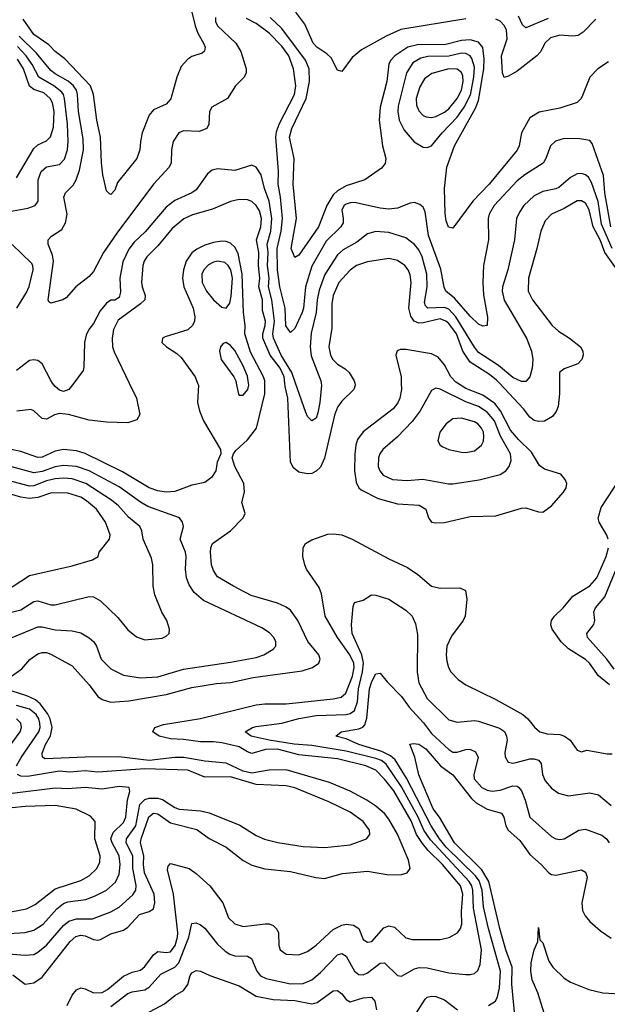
# Model space of a CAD drawing. Header units: inches. Extents: x 1308407 to 1441228, y 959628 to 1036311.
# Tile 331 of 656: x 1342125 to 1344871, y 1027096 to 1031699. Entities that reach past the tile are written whole.
import ezdxf

# ---------------------------------------------------------------- set-up
doc = ezdxf.new("R2010")
doc.units = ezdxf.units.IN
doc.header["$MEASUREMENT"] = 0
doc.layers.add('B3042', color=7, linetype='Continuous')
doc.layers.add('B3043', color=7, linetype='Continuous')

msp = doc.modelspace()

# ---------------------------------------------------------------- linework, layer by layer
at = {"layer": 'B3042', "color": 5}
for points, elevation in [([(1342956.1, 1030000), (1342959.7, 1029990), (1342955.2, 1029910), (1342965.7, 1029870), (1342984.5, 1029824.5), (1343063, 1029690), (1343064.9, 1029670), (1343048.4, 1029630), (1343042, 1029590), (1343021.1, 1029558.9), (1342990, 1029534.7), (1342930, 1029523.4), (1342850, 1029493.7), (1342810, 1029490.9), (1342770, 1029497), (1342730, 1029509.9), (1342605, 1029585), (1342431, 1029671), (1342390, 1029683.5), (1342330.1, 1029689.9), (1342290, 1029681.3), (1342230, 1029653.7), (1342210, 1029652.4), (1342130, 1029680.8), (1342070, 1029693.5)], 2720), ([(1342086.2, 1028630), (1342135.3, 1028664.7), (1342172.1, 1028707.9), (1342210, 1028734.2), (1342230, 1028740.2), (1342250, 1028740.2), (1342270, 1028732.6), (1342370, 1028677.8), (1342450, 1028590.2), (1342490, 1028534.2), (1342510, 1028521.3), (1342550, 1028508.9), (1342634.6, 1028514.6), (1342810, 1028544.3), (1342930, 1028577.1), (1343044.1, 1028595.9), (1343110, 1028600.8), (1343216, 1028624), (1343445.3, 1028654.7), (1343493.7, 1028670), (1343522.2, 1028690), (1343529, 1028710), (1343522.3, 1028730), (1343471.8, 1028791.8), (1343424.1, 1028890), (1343390, 1028938.1), (1343370, 1028952.7), (1343330, 1028971), (1343207.1, 1029007.1), (1343123.9, 1029050), (1343050, 1029095.1), (1343030, 1029124), (1343021.1, 1029150), (1343015.8, 1029210), (1343017.4, 1029230), (1343026.2, 1029250), (1343109.8, 1029310), (1343169.8, 1029370), (1343179.1, 1029390), (1343162.5, 1029442.5), (1343174.8, 1029490), (1343172.8, 1029530), (1343129.6, 1029610), (1343118.4, 1029650), (1343123.7, 1029670), (1343135.2, 1029684.8), (1343190, 1029735.5), (1343231.1, 1029788.9), (1343270.5, 1029950), (1343270.7, 1030000)], 2720), ([(1342636.5, 1030000), (1342670.2, 1029929.8), (1342686.6, 1029853.4), (1342671.8, 1029828.2), (1342630, 1029814.5), (1342530, 1029817.5), (1342450, 1029827.6), (1342352.7, 1029852.7), (1342310, 1029857.6), (1342288, 1029852), (1342250, 1029831.3), (1342230, 1029834.2), (1342191, 1029871), (1342176, 1029876), (1342110.5, 1029869.5)], 2680), ([(1342377.3, 1030000), (1342354.9, 1029970), (1342330, 1029961.4), (1342310, 1029966.6), (1342290, 1029983.5), (1342278.7, 1030000)], 2660), ([(1343136.4, 1030000), (1343147.7, 1029947.7), (1343150, 1029944), (1343170, 1029943.7), (1343191.2, 1029970), (1343195.4, 1029990), (1343194.1, 1030000)], 2740), ([(1343690.5, 1030000), (1343693, 1029990), (1343687.2, 1029970), (1343630, 1029916.2), (1343610, 1029888.4), (1343596.5, 1029850), (1343550, 1029648.9), (1343530, 1029606.8), (1343510, 1029587.7), (1343490, 1029577.8), (1343470, 1029575.8), (1343430, 1029584.5), (1343404.2, 1029604.2), (1343389.9, 1029630), (1343377.6, 1029930), (1343364.9, 1029984.9), (1343363.4, 1030000)], 2680), ([(1343533.6, 1030000), (1343535.4, 1029990), (1343528, 1029910), (1343518.3, 1029861.7), (1343510, 1029835.6), (1343490, 1029823.5), (1343470, 1029843.5), (1343462.1, 1029862.1), (1343413.8, 1030000)], 2660), ([(1343908.5, 1030000), (1343909.6, 1029970), (1343901.9, 1029930), (1343892.1, 1029907.9), (1343870, 1029879.9), (1343730, 1029773), (1343703.6, 1029736.4), (1343695.2, 1029710), (1343691.6, 1029668.4), (1343689.7, 1029590), (1343696.8, 1029536.8), (1343709.6, 1029510), (1343720.8, 1029500.8), (1343800.5, 1029460.5), (1343890, 1029435.3), (1343992, 1029430), (1344022.7, 1029410), (1344036.2, 1029370), (1344050, 1029350.3), (1344070, 1029346.3), (1344110, 1029348.8), (1344230, 1029375.8), (1344350, 1029379.7), (1344470, 1029416.1), (1344490, 1029416.9), (1344550, 1029398.4), (1344570, 1029396.4), (1344610, 1029427), (1344666.2, 1029490), (1344678.7, 1029510), (1344682.6, 1029530), (1344674, 1029550), (1344654.3, 1029574.3), (1344577.1, 1029597.1), (1344555.1, 1029615.1), (1344516.9, 1029676.9), (1344456.2, 1029736.2), (1344419.5, 1029779.5), (1344372.2, 1029870), (1344345, 1029905), (1344290, 1029943.3), (1344210, 1029975.1), (1344170.4, 1030000)], 2720), ([(1344648.5, 1030000), (1344648.3, 1029950), (1344642.4, 1029890), (1344633, 1029867), (1344615.4, 1029844.6), (1344577.2, 1029822.8), (1344550, 1029819.9), (1344530, 1029825.9), (1344510, 1029840.2), (1344479.7, 1029879.7), (1344366.9, 1030000)], 2680), ([(1342090, 1028810.8), (1342210, 1028860.4), (1342230, 1028861.3), (1342290, 1028847), (1342370, 1028841.9), (1342410, 1028832), (1342449.1, 1028809.1), (1342471.1, 1028790), (1342483.5, 1028770), (1342506, 1028710), (1342550, 1028664.5), (1342610, 1028635.2), (1342690, 1028622.8), (1342770, 1028626.3), (1342890, 1028662.9), (1343110, 1028695), (1343230, 1028718), (1343265.6, 1028730), (1343310, 1028756.4), (1343321.3, 1028770), (1343321.7, 1028790), (1343312.2, 1028810), (1343292.5, 1028832.5), (1343256.6, 1028856.6), (1342984, 1028984), (1342940.9, 1029020.9), (1342917, 1029057), (1342904.8, 1029090), (1342899.8, 1029130), (1342903.2, 1029190), (1342899.9, 1029210), (1342874.6, 1029270), (1342889.7, 1029330), (1342885.4, 1029350), (1342871.5, 1029370), (1342723.6, 1029423.6), (1342690, 1029442.8), (1342590, 1029515.1), (1342450, 1029589.9), (1342390, 1029610.3), (1342330, 1029614.3), (1342290, 1029609), (1342230, 1029586.9), (1342190, 1029580.5), (1342070, 1029614.1)], 2740), ([(1342050, 1028920.4), (1342130, 1028939.5), (1342190, 1028978.4), (1342210, 1028981.5), (1342270, 1028963.7), (1342290, 1028963.9), (1342450, 1029003.2), (1342470, 1029000.7), (1342502.1, 1028982.1), (1342583.6, 1028903.6), (1342630, 1028847.2), (1342670, 1028814.6), (1342710, 1028799.6), (1342790, 1028807.6), (1342810, 1028817.1), (1342822.9, 1028830), (1342825.6, 1028850), (1342813, 1028890), (1342789.8, 1028929.8), (1342755.9, 1029010), (1342749.1, 1029050), (1342747.3, 1029150), (1342741.4, 1029181.4), (1342701.1, 1029270), (1342696, 1029310), (1342686.3, 1029330), (1342633.9, 1029373.9), (1342586.7, 1029426.7), (1342553.6, 1029453.6), (1342434.5, 1029530), (1342370, 1029552), (1342330, 1029555.9), (1342290, 1029553.1), (1342250, 1029543.5), (1342190, 1029520.6), (1342170, 1029519), (1342070, 1029544.5)], 2760), ([(1344875.4, 1029270), (1344869.6, 1029289.6), (1344833.6, 1029350), (1344829.1, 1029369.1), (1344842.2, 1029417.8), (1344929.1, 1029550)], 2680), ([(1342090, 1029047.5), (1342170, 1029101), (1342370, 1029145.9), (1342465.5, 1029174.5), (1342490.7, 1029189.3), (1342496.4, 1029210), (1342543.7, 1029270), (1342548.1, 1029290), (1342525.9, 1029350), (1342484.3, 1029410), (1342437, 1029450), (1342410, 1029466.7), (1342350, 1029486.1), (1342273.5, 1029486.5), (1342210, 1029465.6), (1342170, 1029461.3), (1342130, 1029467.5), (1342050.2, 1029490.2)], 2780), ([(1342347, 1027090), (1342370, 1027139.2), (1342390, 1027164.2), (1342410, 1027173.4), (1342430, 1027168.9), (1342470, 1027150.1), (1342510, 1027151.8), (1342535, 1027165), (1342610, 1027227.6), (1342650, 1027246.8), (1342690, 1027255.6), (1342710, 1027272.2), (1342750, 1027327.9), (1342770, 1027343.3), (1342810, 1027337.9), (1342830, 1027341.7), (1342851.2, 1027370), (1342862.6, 1027410), (1342863.4, 1027430), (1342843.7, 1027610), (1342815.3, 1027724.7), (1342818.9, 1027741.1), (1342830, 1027753.4), (1342917.4, 1027730), (1342950, 1027706.8), (1343012.9, 1027650), (1343074.4, 1027570), (1343100.5, 1027500.5), (1343130, 1027471.8), (1343170, 1027459.8), (1343271.7, 1027471.7), (1343290, 1027471.8), (1343310, 1027464.2), (1343327.1, 1027447.1), (1343335, 1027430), (1343335.6, 1027370), (1343342.7, 1027350), (1343370.8, 1027330), (1343430, 1027327.2), (1343470, 1027343), (1343510, 1027371.8), (1343590, 1027444.8), (1343630, 1027466), (1343650, 1027470.1), (1343685.7, 1027465.7), (1343709.2, 1027450), (1343730, 1027398.9), (1343750, 1027386), (1343770, 1027390.2), (1343826.8, 1027453.2), (1343850, 1027463.2), (1343877, 1027457), (1343930, 1027407), (1343959.5, 1027399.5), (1344090, 1027398.2), (1344131.9, 1027408.1), (1344170.5, 1027429.5), (1344185.3, 1027450), (1344191.4, 1027470), (1344189.9, 1027530), (1344195.5, 1027610), (1344185.6, 1027650), (1344100.9, 1027750), (1344034.5, 1027814.5), (1344007.2, 1027847.2), (1343980, 1027890), (1343954, 1027954), (1343873.4, 1028093.4), (1343830, 1028149.1), (1343790, 1028190.7), (1343742.8, 1028210), (1343610, 1028243.5), (1343430, 1028262.3), (1343330, 1028288.9), (1343273.5, 1028286.5), (1343210, 1028269.1), (1343190, 1028275.5), (1343150, 1028299.5), (1343070, 1028318.6), (1343030, 1028323.4), (1342970, 1028322.9), (1342890, 1028334.1), (1342830, 1028336.7), (1342776.9, 1028350), (1342747, 1028370), (1342755.6, 1028390), (1342796.6, 1028403.4), (1342970, 1028431.5), (1343230, 1028495.9), (1343270, 1028501.2), (1343370, 1028501.2), (1343590, 1028523.3), (1343627.6, 1028532.4), (1343648.8, 1028551.2), (1343680, 1028630), (1343687.7, 1028670), (1343686, 1028690), (1343668.6, 1028730), (1343610, 1028810), (1343552.7, 1028910), (1343535.1, 1029015.1), (1343525.1, 1029045.1), (1343466, 1029130), (1343457.2, 1029150), (1343447.8, 1029190), (1343449.6, 1029230), (1343460.9, 1029250), (1343490, 1029266.7), (1343565.5, 1029294.5), (1343590, 1029296.1), (1343630, 1029290.2), (1343679.5, 1029270), (1343850, 1029178.1), (1343937.7, 1029137.7), (1343985.5, 1029105.5), (1344050, 1029050.8), (1344090, 1029041.5), (1344182.8, 1029042.8), (1344208.4, 1029030), (1344215.5, 1028990), (1344207.2, 1028910), (1344198.3, 1028890), (1344143.6, 1028816.4), (1344121.5, 1028770), (1344117.6, 1028730), (1344120.6, 1028700.6), (1344128.6, 1028670), (1344140.2, 1028650), (1344174.5, 1028614.5), (1344209.5, 1028589.5), (1344350, 1028521.4), (1344476.5, 1028450), (1344500.6, 1028430), (1344531.3, 1028391.3), (1344555.3, 1028370), (1344590, 1028359.8), (1344650, 1028356.6), (1344672, 1028350), (1344698.3, 1028330), (1344730, 1028283.7), (1344750, 1028276.4), (1344775.9, 1028284.1), (1344870, 1028266.9), (1344893.5, 1028266.5)], 2680), ([(1344881.3, 1028590), (1344830.8, 1028630.8), (1344788.7, 1028690), (1344770, 1028707.7), (1344690, 1028758.5), (1344655.6, 1028790), (1344613.1, 1028850), (1344607.2, 1028870), (1344610.4, 1028889.6), (1344623.9, 1028910), (1344665.7, 1028950), (1344710, 1029004.4), (1344790, 1029052.9), (1344823.1, 1029090), (1344865.4, 1029190), (1344876.6, 1029230)], 2680), ([(1344903.1, 1028663.1), (1344869.4, 1028710), (1344778.8, 1028810), (1344775.6, 1028830), (1344808.9, 1028871.1), (1344812.8, 1028890), (1344808.4, 1028930), (1344816, 1028950), (1344859.6, 1029000.4), (1344910, 1029122.3)], 2660), ([(1342550, 1027085.7), (1342630, 1027146.8), (1342650, 1027154.7), (1342710, 1027164.1), (1342730, 1027175.5), (1342783.9, 1027236.1), (1342850, 1027269.7), (1342868.2, 1027290), (1342914.9, 1027410), (1342930, 1027473.7), (1342950, 1027476.1), (1342970, 1027468.1), (1342990, 1027452.4), (1343050, 1027377.4), (1343084.4, 1027344.4), (1343106.5, 1027330), (1343130, 1027321.9), (1343190, 1027320.2), (1343207.6, 1027310), (1343232.7, 1027250), (1343250, 1027228.2), (1343277.1, 1027217.1), (1343390, 1027191.2), (1343450, 1027192.5), (1343490, 1027209.5), (1343530, 1027244.4), (1343610, 1027327.8), (1343630, 1027333.4), (1343650, 1027320.2), (1343690, 1027251), (1343710, 1027234.8), (1343730, 1027233.7), (1343750, 1027242.8), (1343810, 1027287.8), (1343830, 1027290.2), (1343890, 1027230.2), (1343910, 1027227.1), (1343970, 1027261.3), (1343991.7, 1027268.3), (1344030, 1027267.1), (1344130, 1027243.7), (1344210, 1027235.2), (1344230, 1027234.4), (1344250, 1027240.2), (1344266.1, 1027253.9), (1344277.5, 1027282.5), (1344282.6, 1027350), (1344245.3, 1027545.3), (1344242.7, 1027630), (1344237.7, 1027650), (1344226, 1027670), (1344044.2, 1027864.2), (1344014.4, 1027910), (1343987.6, 1027970), (1343910, 1028113), (1343838.3, 1028218.3), (1343815.6, 1028235.6), (1343790, 1028245.7), (1343650, 1028279.2), (1343490, 1028305.6), (1343408.1, 1028311.9), (1343291.2, 1028330), (1343207.3, 1028350), (1343179.3, 1028370), (1343212.3, 1028390), (1343230, 1028394.6), (1343350.1, 1028410.1), (1343430, 1028431.8), (1343510, 1028445.8), (1343650, 1028450.9), (1343670, 1028455.5), (1343689.9, 1028470.1), (1343703, 1028510), (1343708, 1028570), (1343727.3, 1028650), (1343731.2, 1028690), (1343723.8, 1028730), (1343679.5, 1028830), (1343676.4, 1028870), (1343683.8, 1028956.2), (1343690, 1028974.9), (1343730, 1028985.7), (1343769.2, 1029010), (1343790, 1029009), (1343850.6, 1028990), (1343930, 1028939.3), (1343959.5, 1028910), (1343974.8, 1028874.8), (1343984.9, 1028824.9), (1343982.6, 1028650), (1343990, 1028598.7), (1344030, 1028524.9), (1344130, 1028426), (1344170, 1028414.7), (1344250, 1028422.6), (1344270, 1028419.5), (1344367.5, 1028387.5), (1344390.5, 1028370.5), (1344400.9, 1028350), (1344403, 1028330), (1344392.8, 1028272.8), (1344393.4, 1028253.4), (1344408.4, 1028228.4), (1344430, 1028223.9), (1344445.7, 1028225.8), (1344510, 1028243.3), (1344530, 1028243.7), (1344550, 1028237.5), (1344561.6, 1028221.6), (1344568.3, 1028170), (1344581, 1028141), (1344610, 1028106.5), (1344642.5, 1028082.5), (1344690, 1028071.2), (1344790, 1028084.9), (1344830, 1028075.2), (1344890, 1028025.3)], 2660), ([(1344316.4, 1027090), (1344348, 1027110), (1344357.8, 1027130), (1344367.9, 1027172.1), (1344372.6, 1027250), (1344315.4, 1027450), (1344292.2, 1027552.2), (1344285.9, 1027630), (1344272.5, 1027672.5), (1344255.7, 1027695.7), (1344117.4, 1027830), (1344086.5, 1027870), (1344048.6, 1027930), (1343932.7, 1028152.7), (1343879.2, 1028239.2), (1343858, 1028258), (1343818.2, 1028278.2), (1343709.8, 1028310), (1343650, 1028337.4), (1343602.4, 1028350), (1343627, 1028370), (1343710, 1028383.9), (1343728.2, 1028391.8), (1343737.6, 1028402.4), (1343746.6, 1028433.4), (1343760.3, 1028570), (1343770, 1028605.3), (1343790, 1028640.3), (1343810, 1028644.4), (1343842.9, 1028602.9), (1343910, 1028535.5), (1343945.2, 1028485.2), (1344011.7, 1028411.7), (1344050, 1028361.8), (1344130, 1028287.3), (1344150, 1028274.4), (1344170, 1028274.4), (1344210, 1028287.1), (1344228.4, 1028288.4), (1344256, 1028276), (1344267.7, 1028250), (1344246.9, 1028170), (1344249, 1028150), (1344284.7, 1028110), (1344310, 1028096.8), (1344332.6, 1028092.6), (1344370, 1028097.1), (1344430, 1028116.8), (1344450, 1028116), (1344458, 1028110), (1344470, 1028094.6), (1344487.9, 1028050), (1344509.4, 1027970), (1344610, 1027880.2), (1344630, 1027870.2), (1344650, 1027867.1), (1344670, 1027870.2), (1344738.7, 1027910), (1344770, 1027915.3), (1344846, 1027886), (1344867.5, 1027870), (1344880.8, 1027850)], 2640), ([(1342092.9, 1027232.9), (1342150, 1027190.2), (1342190, 1027195.7), (1342230, 1027222.3), (1342360.6, 1027390), (1342387.2, 1027412.8), (1342410, 1027419.1), (1342430, 1027415.5), (1342470, 1027398.5), (1342490, 1027395), (1342501.6, 1027398.4), (1342550, 1027424.7), (1342610, 1027442.7), (1342630, 1027457), (1342684.8, 1027515.2), (1342730, 1027530.1), (1342750, 1027542.2), (1342756.6, 1027570), (1342752.9, 1027610), (1342707.5, 1027710), (1342703.1, 1027750), (1342705.4, 1027790), (1342689, 1027850), (1342692.1, 1027870), (1342728, 1027972), (1342750, 1027990.1), (1342770, 1027986.2), (1342830, 1027944.2), (1342952.8, 1027912.8), (1343010.4, 1027870.4), (1343090.5, 1027830.5), (1343170, 1027767.5), (1343210, 1027746.7), (1343270, 1027728.8), (1343390, 1027717.4), (1343508.3, 1027688.3), (1343550, 1027684.2), (1343633.2, 1027706.8), (1343750, 1027717.7), (1343850, 1027701.3), (1343910, 1027702.3), (1343935.1, 1027710), (1343949.8, 1027730), (1343941.8, 1027770), (1343890, 1027891.8), (1343850, 1027961.9), (1343830, 1027987.3), (1343790, 1028021.5), (1343746.8, 1028050), (1343670, 1028092.2), (1343572.2, 1028132.2), (1343370, 1028191.3), (1343290, 1028191.2), (1343210, 1028176.3), (1343170, 1028185.6), (1343090, 1028222.6), (1342990, 1028231.9), (1342892, 1028250), (1342850, 1028250), (1342730, 1028235.9), (1342587.8, 1028252.2), (1342430, 1028251.5), (1342243.6, 1028243.6), (1342230.5, 1028250.5), (1342229.9, 1028270), (1342245.3, 1028310), (1342268.9, 1028351.1), (1342276.8, 1028390), (1342267, 1028430), (1342254.7, 1028454.7), (1342220.7, 1028500.7), (1342199, 1028519), (1342158.4, 1028538.4), (1342055.1, 1028570)], 2720), ([(1342109.9, 1028210), (1342131.8, 1028250), (1342213.8, 1028370), (1342219.8, 1028390), (1342219.3, 1028410), (1342213.8, 1028430), (1342201.4, 1028450), (1342170, 1028475.8), (1342110, 1028493.5)], 2740), ([(1342021.7, 1028230), (1342126.6, 1028370), (1342132.6, 1028390), (1342129.2, 1028410), (1342109.8, 1028430)], 2760), ([(1344442.8, 1027010), (1344425.8, 1027190), (1344426.1, 1027270), (1344397.1, 1027350), (1344368.6, 1027450), (1344317.5, 1027670), (1344284.8, 1027724.8), (1344157.1, 1027850), (1344086.7, 1027970), (1344058.1, 1028010), (1343990, 1028168.6), (1343971, 1028251), (1343948.3, 1028311.7), (1343964.7, 1028315.3), (1343990, 1028311.4), (1344022.7, 1028290), (1344091.2, 1028211.2), (1344150, 1028168.1), (1344237.3, 1028057.3), (1344258.1, 1028038.1), (1344310, 1028008.8), (1344376.2, 1027990), (1344387.5, 1027970), (1344396.6, 1027930), (1344408, 1027910), (1344462.4, 1027862.4), (1344510, 1027796.3), (1344562.4, 1027750), (1344598.2, 1027710), (1344610, 1027702.6), (1344630, 1027699.8), (1344750, 1027723.8), (1344770, 1027713.1), (1344777.7, 1027690), (1344752.8, 1027570), (1344754.8, 1027534.8), (1344768, 1027510), (1344790, 1027483.6), (1344839.6, 1027439.6), (1344890, 1027404.4)], 2620), ([(1342010, 1027336.5), (1342150, 1027325.8), (1342190, 1027328.9), (1342210, 1027338.9), (1342250, 1027371.7), (1342330, 1027463.8), (1342355.1, 1027484.9), (1342390, 1027495.5), (1342464.8, 1027495.2), (1342551.4, 1027528.6), (1342590, 1027550.1), (1342653, 1027607), (1342667.2, 1027630), (1342669, 1027651), (1342654.1, 1027730), (1342652.9, 1027790), (1342623, 1027850), (1342623.7, 1027870), (1342667.4, 1027930), (1342686.6, 1028030), (1342710, 1028053.3), (1342730, 1028059.5), (1342770, 1028059.4), (1342792.7, 1028052.7), (1342850, 1028015.2), (1342870, 1028008.7), (1342970, 1027999.6), (1343010.5, 1027990.5), (1343153.2, 1027933.2), (1343230, 1027885.2), (1343268.5, 1027868.5), (1343331.9, 1027851.9), (1343450, 1027834.3), (1343551.3, 1027828.7), (1343670, 1027841.7), (1343745.1, 1027870), (1343762, 1027890), (1343759.2, 1027910), (1343729.8, 1027950), (1343670, 1027994), (1343570, 1028042.7), (1343410, 1028108.2), (1343370, 1028117.7), (1343230, 1028123.5), (1343110, 1028158.9), (1342990, 1028158.1), (1342910, 1028191), (1342710, 1028197.3), (1342490, 1028181.7), (1342430, 1028187), (1342358.8, 1028181.2), (1342310, 1028185.6), (1342161.4, 1028161.4), (1342130, 1028163.2), (1342113.7, 1028170)], 2740), ([(1341970, 1027420.8), (1342150, 1027432.2), (1342190, 1027442.2), (1342233.7, 1027470), (1342297.5, 1027542.5), (1342330, 1027567.5), (1342350, 1027574.8), (1342434.3, 1027585.7), (1342477.8, 1027602.2), (1342529.8, 1027630), (1342572.7, 1027667.3), (1342590, 1027704.4), (1342594, 1027750), (1342589.9, 1027790), (1342556.6, 1027850), (1342551.4, 1027870), (1342560.8, 1027899.2), (1342610, 1027946.5), (1342620.9, 1027970), (1342627.8, 1028052.2), (1342639.8, 1028090), (1342635.6, 1028110), (1342590, 1028113.4), (1342510, 1028102.1), (1342430, 1028109.9), (1342350, 1028102.8), (1342290, 1028105.9), (1342090, 1028081.3)], 2760), ([(1342050, 1027521.4), (1342157.1, 1027542.9), (1342197.1, 1027562.9), (1342290, 1027635.8), (1342410, 1027674.1), (1342450, 1027696.3), (1342485.8, 1027730), (1342499.7, 1027760.3), (1342500.7, 1027790), (1342475.4, 1027870), (1342477.1, 1027950), (1342455.3, 1027975.3), (1342388.7, 1028008.7), (1342290, 1028025.5), (1342150, 1028021.2), (1342090, 1028014.1)], 2780), ([(1344578.4, 1027050), (1344546.8, 1027150), (1344520.1, 1027210), (1344514.6, 1027250), (1344515.6, 1027290), (1344530, 1027350.3), (1344546.8, 1027390), (1344550, 1027454.9), (1344556.7, 1027396.7), (1344570, 1027383), (1344598.1, 1027298.1), (1344617.2, 1027270), (1344670, 1027218.5), (1344699.3, 1027199.3), (1344785.1, 1027165.1), (1344849.8, 1027149.8), (1344930, 1027145.2)], 2580), ([(1342710.6, 1027049.4), (1342801.2, 1027098.8), (1342850, 1027137.3), (1342890, 1027159.7), (1342910, 1027188.5), (1342921, 1027230), (1342930, 1027243.6), (1342950, 1027254), (1342970, 1027251.1), (1343013, 1027230), (1343150, 1027182), (1343230, 1027133.4), (1343310, 1027118.7), (1343410, 1027112.9), (1343490, 1027097.6), (1343515.8, 1027104.2), (1343590, 1027158.6), (1343610, 1027161.1), (1343630, 1027145.4), (1343650, 1027118.9), (1343670, 1027106.7), (1343730, 1027125.8), (1343768.7, 1027128.7), (1343785.2, 1027110), (1343792.3, 1027070)], 2640), ([(1343970, 1027042.7), (1344020.3, 1027119.7), (1344030, 1027129.2), (1344050, 1027134.2), (1344070, 1027132.9), (1344110, 1027116.6), (1344170.7, 1027070.7)], 2640)]:
    msp.add_lwpolyline(points, dxfattribs=dict(at, elevation=elevation))
for points, elevation in [([(1344070, 1029976), (1344050, 1029966.3), (1343997.2, 1029870), (1343959, 1029821), (1343890.6, 1029749.4), (1343822.4, 1029690), (1343808.3, 1029670), (1343801.3, 1029650), (1343800.8, 1029610), (1343808.2, 1029590), (1343823.2, 1029570), (1343867.3, 1029550), (1343935.2, 1029544.8), (1344008.5, 1029551.5), (1344129, 1029529), (1344150, 1029529.5), (1344272.3, 1029547.7), (1344370, 1029572.8), (1344397.3, 1029590), (1344412.8, 1029610), (1344421.5, 1029638.5), (1344418.9, 1029670), (1344371.9, 1029751.9), (1344343.3, 1029823.3), (1344310, 1029863.9), (1344270, 1029890.3), (1344210, 1029913.1), (1344090, 1029971.4)], 2740), ([(1344190, 1029836.6), (1344150, 1029832.9), (1344118, 1029810), (1344088.9, 1029770), (1344078.7, 1029730), (1344090.2, 1029710.2), (1344102.2, 1029702.2), (1344130.7, 1029690), (1344190, 1029676.8), (1344210, 1029676), (1344250, 1029684.1), (1344283.5, 1029710), (1344292, 1029728), (1344294.3, 1029750), (1344292.5, 1029770), (1344283.9, 1029790), (1344265.5, 1029810), (1344250, 1029819.1)], 2760)]:
    msp.add_lwpolyline(points, close=True, dxfattribs=dict(at, elevation=elevation))
at = {"layer": 'B3043', "color": 5}
for points, elevation in [([(1343039.5, 1031710), (1343039.8, 1031690), (1343049.4, 1031670), (1343135, 1031590), (1343157.7, 1031550), (1343183.5, 1031470), (1343183.8, 1031450), (1343174.4, 1031430), (1343134, 1031390), (1343095.3, 1031330), (1343023.1, 1031290), (1343012.4, 1031270), (1343009, 1031210), (1342999.5, 1031190), (1342964.1, 1031175.9), (1342890, 1031179.9), (1342867.8, 1031170), (1342842.8, 1031130), (1342834.8, 1031090), (1342832.6, 1031030), (1342823.1, 1031010), (1342750, 1030929.8), (1342578.7, 1030701.3), (1342515.7, 1030610), (1342470, 1030522.2), (1342450, 1030499.3), (1342387, 1030450), (1342341.4, 1030398.6), (1342326.8, 1030390), (1342270, 1030374), (1342260.4, 1030380.4), (1342258, 1030390), (1342282.9, 1030570), (1342278.2, 1030598.2), (1342258.2, 1030650), (1342258.3, 1030670), (1342273.2, 1030686.8), (1342321.3, 1030718.7), (1342339.5, 1030750), (1342347.1, 1030790), (1342331.7, 1030870), (1342338.7, 1030890), (1342374.3, 1030925.7), (1342389.2, 1030950.8), (1342404.1, 1030995.9), (1342422.8, 1031090), (1342422.1, 1031142.1), (1342399.5, 1031270), (1342395.6, 1031350), (1342389.9, 1031370), (1342375.5, 1031390), (1342351.2, 1031411.2), (1342290, 1031445.7), (1342270, 1031462.2), (1342202.9, 1031542.9), (1342121.6, 1031621.6)], 2640), ([(1342930, 1031734), (1342944.1, 1031670), (1342956.6, 1031636.6), (1342984.5, 1031590), (1342991, 1031570), (1342987.8, 1031552.2), (1342977, 1031543), (1342930, 1031527.2), (1342910, 1031514.4), (1342879.8, 1031480.2), (1342858.4, 1031430), (1342830.6, 1031329.4), (1342810, 1031303.8), (1342750, 1031277.2), (1342730, 1031252.4), (1342697.8, 1031170), (1342688.7, 1031130), (1342686, 1031090), (1342671.9, 1031050), (1342582.5, 1030937.5), (1342570, 1030902), (1342550, 1030882), (1342544.9, 1030884.9), (1342530, 1030899.3), (1342514, 1030974), (1342507.3, 1031030), (1342502.9, 1031150), (1342485.3, 1031230), (1342469.1, 1031350), (1342456, 1031390), (1342335.8, 1031515.8), (1342290.6, 1031550), (1342261, 1031581), (1342191.2, 1031630), (1342140.9, 1031700.9)], 2620), ([(1344877.3, 1031502.7), (1344827.8, 1031470), (1344789.7, 1031430.3), (1344755.9, 1031344.1), (1344749, 1031331), (1344730, 1031312.7), (1344650, 1031286.1), (1344552.6, 1031267.4), (1344510, 1031239.8), (1344469.6, 1031170), (1344458.6, 1031110), (1344450.5, 1031089.5), (1344319.8, 1030930), (1344243, 1030850), (1344150, 1030725.1), (1344129.8, 1030729.8), (1344118.5, 1030758.5), (1344113, 1030793), (1344109.9, 1030910), (1344121.6, 1031010), (1344157.3, 1031110), (1344255.2, 1031284.8), (1344270, 1031320.9), (1344294.6, 1031470), (1344295.5, 1031515.5), (1344289.9, 1031569.9), (1344270, 1031594.3), (1344230, 1031604.8), (1344190, 1031601.8), (1344110, 1031582.2), (1343990, 1031582.5), (1343939.5, 1031570), (1343878, 1031530), (1343858.8, 1031510), (1343850, 1031492.9), (1343841.4, 1031410), (1343809.3, 1031290.7), (1343804.3, 1031230), (1343819.8, 1031110), (1343835.6, 1031050), (1343833.1, 1031026.9), (1343815.1, 1031004.9), (1343738.7, 1030950), (1343650, 1030922.9), (1343610, 1030898.9), (1343590, 1030880.3), (1343560.5, 1030830), (1343520.9, 1030730), (1343430, 1030597.6), (1343410, 1030587.3), (1343394.3, 1030630), (1343417.8, 1030770), (1343403.2, 1030930), (1343408.3, 1031050), (1343385.2, 1031150), (1343396.2, 1031190), (1343463.6, 1031330), (1343478.9, 1031410), (1343478.5, 1031470), (1343459.9, 1031510), (1343350, 1031658.1), (1343295.7, 1031710)], 2620), ([(1344210, 1031703.1), (1343906.1, 1031653.9), (1343837.2, 1031622.8), (1343722.5, 1031557.5), (1343678.1, 1031521.9), (1343630, 1031457.7), (1343610, 1031463.1), (1343580.2, 1031520.2), (1343559.8, 1031539.8), (1343513.9, 1031570), (1343496, 1031590), (1343458.1, 1031678.1), (1343414.8, 1031734.8)], 2580), ([(1344595.5, 1031704.5), (1344490, 1031660.9), (1344475.4, 1031675.4), (1344455.6, 1031715.6)], 2560), ([(1344887.1, 1030730), (1344859.8, 1030890), (1344853.2, 1030970), (1344800.2, 1031120.2), (1344790, 1031134), (1344742.2, 1031142.2), (1344670, 1031143.2), (1344629.5, 1031130.5), (1344605.3, 1031110), (1344584.7, 1031050), (1344572.3, 1031027.7), (1344485.5, 1030974.5), (1344450, 1030946.4), (1344343.2, 1030830), (1344318.6, 1030790), (1344314.8, 1030770), (1344315.5, 1030670), (1344292.3, 1030550), (1344288.9, 1030470), (1344292.5, 1030412.5), (1344311.1, 1030308.9), (1344310, 1030269.7), (1344290, 1030266.6), (1344270, 1030276.4), (1344230, 1030312.7), (1344156.7, 1030396.7), (1344116.1, 1030430), (1344108.5, 1030448.5), (1344093.3, 1030533.3), (1344035.5, 1030690), (1344020.1, 1030800.1), (1344010, 1030822.7), (1343995.7, 1030835.7), (1343970, 1030845.1), (1343950, 1030841.5), (1343890, 1030818.2), (1343850, 1030813.9), (1343810, 1030817.9), (1343690, 1030843.9), (1343670, 1030843.2), (1343650, 1030836.4), (1343640.6, 1030830), (1343630.1, 1030810), (1343637.4, 1030770), (1343636, 1030750), (1343626, 1030730), (1343556.7, 1030663.3), (1343490, 1030547.2), (1343460.6, 1030450), (1343451.1, 1030351.1), (1343445.1, 1030330), (1343410, 1030255.1), (1343390, 1030236), (1343368.1, 1030268.1), (1343366.3, 1030350), (1343340.4, 1030450), (1343330.2, 1030530), (1343328.3, 1030630), (1343347.4, 1030710), (1343353, 1030770), (1343343.6, 1030870), (1343332.3, 1030930), (1343333.7, 1030990), (1343321.7, 1031150), (1343325.2, 1031174.8), (1343338.1, 1031210), (1343409.2, 1031350), (1343415.7, 1031390), (1343404.5, 1031470), (1343382.1, 1031530), (1343350, 1031575), (1343290, 1031635.6), (1343230, 1031680.9), (1343184.3, 1031704.3)], 2640), ([(1344817.7, 1031702.3), (1344759.1, 1031641), (1344734.5, 1031625.5), (1344710, 1031622.2), (1344650, 1031627), (1344605.6, 1031614.4), (1344580.1, 1031590), (1344560.9, 1031550), (1344541.5, 1031530), (1344450, 1031459.2), (1344410, 1031434.8), (1344390, 1031428.5), (1344381.8, 1031450), (1344377.4, 1031530), (1344403.6, 1031610), (1344400.4, 1031650), (1344390.4, 1031670.4), (1344370, 1031691.6), (1344350, 1031701.4)], 2580), ([(1342043.3, 1030796.7), (1342162.4, 1030817.6), (1342196.4, 1030830), (1342210.5, 1030850), (1342210.9, 1030950), (1342224.6, 1030990), (1342250, 1031011.9), (1342310, 1031021.7), (1342333.4, 1031046.6), (1342348.2, 1031090), (1342351.1, 1031130), (1342347.8, 1031210), (1342333.9, 1031330), (1342329.2, 1031350), (1342320.9, 1031360.9), (1342284.9, 1031390), (1342213.8, 1031430), (1342183.7, 1031490), (1342155.4, 1031530), (1342114.2, 1031574.2)], 2660), ([(1342110, 1030959.3), (1342190, 1031096.2), (1342210, 1031114.5), (1342250, 1031133.4), (1342268.4, 1031151.6), (1342282.9, 1031197.1), (1342285.1, 1031270), (1342277.7, 1031310), (1342267.3, 1031330), (1342237, 1031357), (1342190, 1031373.5), (1342170, 1031388.3), (1342142, 1031470), (1342115, 1031515)], 2680), ([(1343413.8, 1030000), (1343396.3, 1030050), (1343347, 1030130), (1343310.7, 1030210.7), (1343307.6, 1030230), (1343315.4, 1030290), (1343303.4, 1030390), (1343287, 1030450), (1343291.5, 1030490), (1343283, 1030550), (1343285.9, 1030610), (1343281.2, 1030650), (1343297.8, 1030710), (1343303.5, 1030770), (1343290.9, 1030850.9), (1343268.4, 1030910), (1343254.1, 1030974.1), (1343230, 1031009.7), (1343210, 1031019.1), (1343130, 1030994.4), (1343050, 1031002), (1343024.2, 1030995.8), (1343002.1, 1030977.9), (1342950, 1030904.1), (1342930, 1030889.9), (1342850, 1030854.4), (1342810, 1030822.7), (1342711.9, 1030708.1), (1342660.4, 1030659.6), (1342634.3, 1030625.7), (1342607.4, 1030567.4), (1342592.5, 1030490), (1342595.1, 1030424.9), (1342590, 1030399.6), (1342570, 1030388), (1342550, 1030387.8), (1342530, 1030373.6), (1342501.4, 1030338.6), (1342470, 1030278.9), (1342448, 1030250), (1342435.6, 1030224.4), (1342427.1, 1030190), (1342425.1, 1030074.9), (1342421.2, 1030058.8), (1342377.3, 1030000)], 2660), ([(1344894.8, 1030630), (1344843.6, 1030743.6), (1344829.4, 1030849.4), (1344798.2, 1030938.2), (1344782.7, 1030962.7), (1344770, 1030974.5), (1344750, 1030980.5), (1344730, 1030978.8), (1344698.9, 1030961.1), (1344645.1, 1030914.9), (1344630, 1030907.8), (1344570, 1030896.6), (1344530, 1030875.9), (1344480.5, 1030830), (1344460.2, 1030799.8), (1344447.5, 1030770), (1344437.3, 1030670), (1344405.9, 1030530), (1344381.4, 1030450), (1344380.1, 1030430), (1344390, 1030388.2), (1344494.2, 1030210), (1344516.8, 1030150), (1344523.5, 1030110), (1344520.9, 1030070), (1344510, 1030029.5), (1344490, 1030007.4), (1344470, 1030008), (1344430, 1030026.3), (1344362.4, 1030082.4), (1344270, 1030143.1), (1344250, 1030167.6), (1344162.6, 1030310), (1344130, 1030345.2), (1344110, 1030353), (1344033.2, 1030350), (1344021.3, 1030361.3), (1344016.9, 1030376.9), (1344029.5, 1030450), (1344028.4, 1030510), (1344006.5, 1030590), (1343990, 1030623), (1343970, 1030648.5), (1343930, 1030678.8), (1343850, 1030704.6), (1343790, 1030709.1), (1343750, 1030698.2), (1343700.3, 1030659.7), (1343636.3, 1030623.7), (1343610, 1030599.2), (1343551.4, 1030508.6), (1343524.6, 1030435.4), (1343515.1, 1030390), (1343509.7, 1030330), (1343486.9, 1030233.1), (1343482, 1030170), (1343487.6, 1030127.6), (1343531.8, 1030010), (1343533.6, 1030000)], 2660), ([(1343363.4, 1030000), (1343360.5, 1030030), (1343342.2, 1030070), (1343295.2, 1030130), (1343261.4, 1030210), (1343261, 1030230), (1343272.5, 1030270), (1343273.4, 1030290), (1343260, 1030340), (1343259.2, 1030390), (1343243.2, 1030450), (1343247.4, 1030490), (1343240.6, 1030550), (1343241.9, 1030610), (1343231.9, 1030670), (1343252.3, 1030730), (1343254.4, 1030770), (1343245.1, 1030805.1), (1343230.7, 1030830.7), (1343210, 1030848.8), (1343190, 1030856.6), (1343150, 1030858), (1343110, 1030849.9), (1343026.5, 1030813.5), (1342932.9, 1030787.1), (1342892.4, 1030767.6), (1342837.1, 1030722.9), (1342770, 1030642.4), (1342718.5, 1030590), (1342705.8, 1030570), (1342700.4, 1030550), (1342694.6, 1030470), (1342696.9, 1030450), (1342711.3, 1030410), (1342710.1, 1030390), (1342690.1, 1030370), (1342585.3, 1030294.7), (1342563, 1030250), (1342556.6, 1030210), (1342558.6, 1030170), (1342566.3, 1030146.3), (1342636.5, 1030000)], 2680), ([(1344945.3, 1030490), (1344860.2, 1030610), (1344838, 1030670), (1344804.7, 1030730), (1344786.7, 1030810), (1344770, 1030841.5), (1344750, 1030852.8), (1344730, 1030852.7), (1344670, 1030816.9), (1344610, 1030789.9), (1344580.6, 1030759.4), (1344560.1, 1030710), (1344542.5, 1030630), (1344502.8, 1030490), (1344501.6, 1030430), (1344521.8, 1030390), (1344614.3, 1030270), (1344643.1, 1030243.1), (1344694.9, 1030210), (1344745.3, 1030170), (1344757.6, 1030150), (1344758.6, 1030130), (1344752.3, 1030110), (1344732.9, 1030090), (1344670, 1030066.5), (1344648.6, 1030050), (1344648.5, 1030000)], 2680), ([(1342111.3, 1030350), (1342156.2, 1030423.8), (1342168.3, 1030451.7), (1342187.6, 1030530), (1342186.2, 1030550), (1342180.4, 1030560.4), (1342090, 1030648.5)], 2660), ([(1343270.7, 1030000), (1343270.8, 1030010), (1343264.7, 1030030), (1343204.2, 1030144.2), (1343176.6, 1030230), (1343179, 1030270), (1343170.2, 1030330), (1343164.8, 1030510), (1343145.6, 1030605.6), (1343130, 1030635.3), (1343110, 1030654.6), (1343090, 1030662.3), (1343070, 1030663.7), (1343030, 1030657.9), (1342990, 1030644.9), (1342953.1, 1030626.9), (1342930, 1030609.9), (1342902.5, 1030570), (1342891, 1030530), (1342886, 1030490), (1342891.5, 1030450), (1342935.7, 1030350), (1342943.6, 1030310), (1342942.4, 1030290), (1342933.1, 1030270), (1342910.5, 1030249.5), (1342804.3, 1030215.7), (1342792, 1030210), (1342790, 1030198), (1342789.1, 1030190), (1342810.3, 1030170), (1342858.9, 1030138.9), (1342879.5, 1030119.5), (1342945.4, 1030030), (1342956.1, 1030000)], 2720), ([(1344366.9, 1030000), (1344353.9, 1030013.9), (1344320.3, 1030040.3), (1344230, 1030097.8), (1344195.3, 1030150), (1344166, 1030230), (1344130, 1030279.1), (1344116.7, 1030290), (1344090, 1030300.2), (1344010, 1030282.1), (1343990, 1030280.6), (1343968.7, 1030290), (1343953.1, 1030313.1), (1343944, 1030350), (1343954.4, 1030470), (1343950, 1030507), (1343940.8, 1030530), (1343924.4, 1030550), (1343890, 1030572.7), (1343850, 1030582.3), (1343750, 1030567.3), (1343698.6, 1030550), (1343670, 1030528.5), (1343616.1, 1030470), (1343590.1, 1030410), (1343584.3, 1030370), (1343583.8, 1030256.2), (1343569.6, 1030170), (1343577.2, 1030130), (1343588.9, 1030110), (1343610, 1030088.2), (1343646.6, 1030066.6), (1343664.8, 1030050), (1343688, 1030010), (1343690.5, 1030000)], 2680), ([(1343194.1, 1030000), (1343190, 1030033.3), (1343170, 1030081.1), (1343130, 1030151.9), (1343110, 1030175.4), (1343090, 1030189.6), (1343075.3, 1030184.7), (1343062.6, 1030170), (1343058.3, 1030150), (1343066.9, 1030110), (1343125.5, 1030030), (1343134.3, 1030010), (1343136.4, 1030000)], 2740), ([(1344170.4, 1030000), (1344164, 1030004), (1344140.1, 1030030), (1344110, 1030085.4), (1344080.8, 1030120.8), (1344050, 1030136.6), (1343930, 1030156.5), (1343903.2, 1030156.8), (1343889.4, 1030150.6), (1343883.2, 1030130), (1343907.5, 1030030), (1343908.5, 1030000)], 2720), ([(1342278.7, 1030000), (1342270, 1030012.8), (1342230, 1030089.6), (1342210, 1030105.1), (1342190, 1030109.7), (1342170, 1030106), (1342110, 1030059.6)], 2660)]:
    msp.add_lwpolyline(points, dxfattribs=dict(at, elevation=elevation))
for points, elevation in [([(1344190, 1031542), (1344130, 1031528.8), (1344033.1, 1031526.9), (1344000.1, 1031519.9), (1343963, 1031497), (1343933.4, 1031450), (1343894.3, 1031294.3), (1343892.3, 1031270), (1343898.4, 1031230), (1343922.1, 1031182.1), (1343968.6, 1031128.7), (1344010, 1031103.5), (1344030, 1031101.6), (1344050, 1031110.2), (1344099.6, 1031170), (1344170, 1031243), (1344201.9, 1031290), (1344231.5, 1031348.5), (1344247.5, 1031430), (1344250, 1031477), (1344237.9, 1031517.9), (1344230, 1031530.5), (1344210, 1031541.7)], 2640), ([(1344130, 1031469.2), (1344051.7, 1031448.3), (1344017.6, 1031422.4), (1343994.3, 1031385.7), (1343977.9, 1031330), (1343980.2, 1031300.2), (1343990, 1031273.8), (1344010, 1031251.8), (1344024.9, 1031244.9), (1344050, 1031242.1), (1344070, 1031246.1), (1344110, 1031266.6), (1344130, 1031282.5), (1344169.3, 1031330), (1344190, 1031369.5), (1344197.9, 1031410), (1344196.1, 1031436.1), (1344190, 1031452.9), (1344170, 1031467.2)], 2660), ([(1343050.4, 1030570.4), (1343030, 1030566), (1343006.5, 1030553.5), (1342984.8, 1030530), (1342976.6, 1030510), (1342977.4, 1030470), (1342997.3, 1030430), (1343030, 1030390.1), (1343070, 1030355.2), (1343090, 1030350.3), (1343106.3, 1030373.7), (1343113.5, 1030406.5), (1343119.1, 1030490), (1343111.8, 1030530), (1343099.7, 1030550), (1343083.6, 1030563.6)], 2740)]:
    msp.add_lwpolyline(points, close=True, dxfattribs=dict(at, elevation=elevation))

doc.saveas('drawing.dxf')
